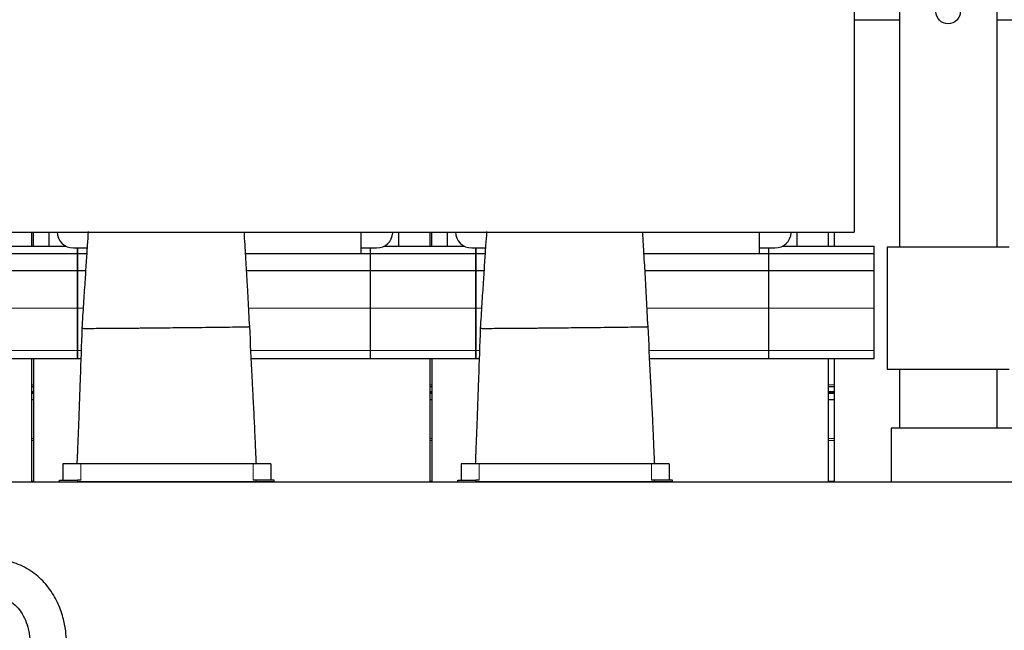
# Model space of a CAD drawing. Header units: inches. Extents: x 0 to 20790, y -12 to 14700.
# Tile 432 of 441: x 17868 to 19079, y 11291 to 12042. Entities that reach past the tile are written whole.
import ezdxf

# ---------------------------------------------------------------- set-up
doc = ezdxf.new("R2010")
doc.units = ezdxf.units.IN
doc.layers.add('1', color=7, linetype='Continuous', true_color=0xffffff)

msp = doc.modelspace()

# ---------------------------------------------------------------- linework, layer by layer
at = {"layer": '1', "color": 2, "linetype": 'Continuous', "lineweight": 25}
for p, q in [((19069.838, 12234.941), (19069.838, 11762.441)), ((18894.338, 12161.734), (18894.338, 11780.994)), ((18949.838, 12166.237), (18949.838, 11762.441)), ((18894.34, 12041.941), (18949.838, 12041.941)), ((19069.838, 12041.941), (19103.838, 12041.941)), ((15523.355, 11780.994), (18894.338, 11780.994)), ((17882.839, 11763.444), (17882.839, 11780.996)), ((17882.839, 11763.444), (17882.839, 11780.996)), ((17884.839, 11763.444), (17884.839, 11780.996)), ((17884.839, 11763.444), (17884.839, 11780.996)), ((17903.839, 11780.997), (17903.839, 11763.443)), ((17903.839, 11780.997), (17903.839, 11763.443)), ((18287.838, 11754.282), (18287.838, 11780.994)), ((18287.838, 11754.282), (18287.838, 11780.994)), ((18326.794, 11779.97), (18326.863, 11780.994)), ((18326.794, 11779.97), (18326.863, 11780.994)), ((18333.839, 11780.997), (18333.839, 11763.443)), ((18333.839, 11780.997), (18333.839, 11763.443)), ((18372.839, 11763.444), (18372.839, 11780.996)), ((18372.839, 11763.444), (18372.839, 11780.996)), ((18374.839, 11763.444), (18374.839, 11780.996)), ((18374.839, 11763.444), (18374.839, 11780.996)), ((18393.839, 11780.997), (18393.839, 11763.443)), ((18393.839, 11780.997), (18393.839, 11763.443)), ((18777.838, 11754.282), (18777.838, 11780.994)), ((18777.838, 11754.282), (18777.838, 11780.994)), ((18816.794, 11779.97), (18816.863, 11780.994)), ((18816.794, 11779.97), (18816.863, 11780.994)), ((18823.839, 11780.997), (18823.839, 11763.443)), ((18823.839, 11780.997), (18823.839, 11763.443)), ((18862.839, 11763.444), (18862.839, 11780.996)), ((18862.839, 11763.444), (18862.839, 11780.996)), ((18869.838, 11780.99), (18869.838, 11763.435)), ((17825.718, 11763.442), (17924.94, 11763.442)), ((17933.818, 11761.371), (17938.838, 11761.371)), ((17933.818, 11761.371), (17938.838, 11761.371)), ((17938.838, 11761.371), (17938.838, 11754.437)), ((17938.838, 11761.371), (17950.721, 11761.371)), ((17938.838, 11761.371), (17938.838, 11754.437)), ((17938.838, 11761.371), (17950.721, 11761.371)), ((17938.838, 11754.437), (17938.838, 11761.371)), ((18287.838, 11761.371), (18306.838, 11761.371)), ((18287.838, 11761.371), (18298.838, 11761.371)), ((18298.838, 11761.371), (18298.838, 11754.437)), ((18298.838, 11761.371), (18306.838, 11761.371)), ((18315.718, 11763.442), (18414.94, 11763.442)), ((18423.818, 11761.371), (18428.838, 11761.371)), ((18423.818, 11761.371), (18428.838, 11761.371)), ((18428.838, 11754.437), (18428.838, 11761.371)), ((18428.838, 11761.371), (18428.838, 11754.437)), ((18428.838, 11761.371), (18440.721, 11761.371)), ((18428.838, 11761.371), (18428.838, 11754.437)), ((18428.838, 11761.371), (18440.721, 11761.371)), ((18777.838, 11761.371), (18788.838, 11761.371)), ((18777.838, 11761.371), (18796.838, 11761.371)), ((18788.838, 11761.371), (18796.838, 11761.371)), ((18788.838, 11761.371), (18788.838, 11754.437)), ((18805.718, 11763.442), (18918.838, 11763.442)), ((18918.838, 11754.437), (18918.838, 11763.442)), ((19084.838, 11762.441), (18934.838, 11762.441)), ((18934.838, 11762.441), (18934.838, 11612.441)), ((17797.838, 11754.437), (17938.838, 11754.437)), ((17938.838, 11754.437), (17938.838, 11733.855)), ((17938.838, 11754.437), (17950.259, 11754.437)), ((17938.838, 11754.437), (17938.838, 11733.855)), ((17938.838, 11754.437), (17950.259, 11754.437)), ((17938.838, 11733.855), (17938.838, 11754.437)), ((18287.838, 11754.282), (18145.723, 11754.282)), ((18287.838, 11754.282), (18145.723, 11754.282)), ((18287.838, 11754.437), (18428.838, 11754.437)), ((18287.838, 11754.437), (18298.838, 11754.437)), ((18298.838, 11754.437), (18298.838, 11733.855)), ((18428.838, 11733.855), (18428.838, 11754.437)), ((18428.838, 11754.437), (18428.838, 11733.855)), ((18428.838, 11754.437), (18428.838, 11733.855)), ((18428.838, 11754.437), (18440.259, 11754.437)), ((18428.838, 11754.437), (18440.259, 11754.437)), ((18777.838, 11754.282), (18635.723, 11754.282)), ((18777.838, 11754.282), (18635.723, 11754.282)), ((18777.838, 11754.437), (18788.838, 11754.437)), ((18777.838, 11754.437), (18918.838, 11754.437)), ((18788.838, 11754.437), (18788.838, 11733.855)), ((18918.838, 11733.855), (18918.838, 11754.437)), ((17656.967, 11733.855), (17938.838, 11733.855)), ((17938.838, 11733.855), (17938.838, 11687.392)), ((17938.838, 11733.855), (17948.917, 11733.855)), ((17938.838, 11733.855), (17948.917, 11733.855)), ((17938.838, 11733.855), (17938.838, 11687.392)), ((17938.838, 11687.392), (17938.838, 11733.855)), ((18146.966, 11733.855), (18298.838, 11733.855)), ((18146.967, 11733.855), (18428.838, 11733.855)), ((18298.838, 11733.855), (18298.838, 11687.392)), ((18428.838, 11687.392), (18428.838, 11733.855)), ((18428.838, 11733.855), (18438.917, 11733.855)), ((18428.838, 11733.855), (18428.838, 11687.392)), ((18428.838, 11733.855), (18438.917, 11733.855)), ((18428.838, 11733.855), (18428.838, 11687.392)), ((18636.966, 11733.855), (18788.838, 11733.855)), ((18636.967, 11733.855), (18918.838, 11733.855)), ((18788.838, 11733.855), (18788.838, 11687.392)), ((18918.838, 11687.392), (18918.838, 11733.855)), ((17938.838, 11687.392), (17938.838, 11635.417)), ((17938.838, 11687.392), (17938.838, 11635.417)), ((17938.838, 11635.417), (17938.838, 11687.392)), ((18298.838, 11687.392), (18298.838, 11635.417)), ((18428.838, 11635.417), (18428.838, 11687.392)), ((18428.838, 11687.392), (18428.838, 11635.417)), ((18428.838, 11687.392), (18428.838, 11635.417)), ((18788.838, 11687.392), (18788.838, 11635.417)), ((18918.838, 11635.417), (18918.838, 11687.392)), ((17938.838, 11635.417), (17938.838, 11625.442)), ((17938.838, 11635.417), (17938.838, 11625.442)), ((17938.838, 11625.442), (17938.838, 11635.417)), ((18298.838, 11635.417), (18298.838, 11625.442)), ((18428.838, 11625.442), (18428.838, 11635.417)), ((18428.838, 11635.417), (18428.838, 11625.442)), ((18428.838, 11635.417), (18428.838, 11625.442)), ((18788.838, 11635.417), (18788.838, 11625.442)), ((18918.838, 11625.442), (18918.838, 11635.417)), ((17662.739, 11625.442), (17938.838, 11625.442)), ((17882.839, 11473.941), (17882.839, 11625.442)), ((17884.839, 11625.442), (17884.839, 11473.941)), ((17938.838, 11625.442), (17943.042, 11625.442)), ((17938.838, 11625.442), (17943.04, 11625.442)), ((18152.735, 11625.442), (18298.838, 11625.442)), ((18152.739, 11625.442), (18428.838, 11625.442)), ((18372.839, 11473.941), (18372.839, 11625.442)), ((18374.839, 11625.442), (18374.839, 11473.941)), ((18428.838, 11625.442), (18433.04, 11625.442)), ((18428.838, 11625.442), (18433.042, 11625.442)), ((18642.735, 11625.442), (18788.838, 11625.442)), ((18642.739, 11625.442), (18918.838, 11625.442)), ((18862.839, 11473.941), (18862.839, 11625.442)), ((18869.838, 11625.446), (18869.838, 11473.941)), ((18934.838, 11612.441), (19084.838, 11612.441)), ((18949.838, 11612.441), (18949.838, 11539.941)), ((19069.838, 11612.441), (19069.838, 11539.941)), ((17882.835, 11582.932), (17884.835, 11582.932)), ((18372.857, 11582.932), (18374.852, 11582.932)), ((18862.829, 11582.932), (18869.821, 11582.932)), ((17882.835, 11575.05), (17884.835, 11575.05)), ((18372.857, 11575.05), (18374.852, 11575.05)), ((18862.829, 11575.05), (18869.821, 11575.05)), ((19103.838, 11539.941), (18939.838, 11539.941)), ((18939.838, 11539.941), (18939.838, 11473.941)), ((17920.838, 11495.942), (17920.838, 11475.932)), ((17942.838, 11495.942), (17920.838, 11495.942)), ((17920.838, 11495.942), (17920.838, 11475.932)), ((17942.838, 11495.942), (17920.838, 11495.942)), ((18154.838, 11495.942), (17942.838, 11495.942)), ((18154.838, 11495.942), (17942.838, 11495.942)), ((18176.838, 11495.942), (18154.838, 11495.942)), ((18176.838, 11495.942), (18154.838, 11495.942)), ((18176.838, 11495.942), (18176.838, 11475.932)), ((18176.838, 11495.942), (18176.838, 11475.932)), ((18410.838, 11495.942), (18410.838, 11475.932)), ((18432.838, 11495.942), (18410.838, 11495.942)), ((18432.838, 11495.942), (18410.838, 11495.942)), ((18410.838, 11495.942), (18410.838, 11475.932)), ((18644.838, 11495.942), (18432.838, 11495.942)), ((18644.838, 11495.942), (18432.838, 11495.942)), ((18666.838, 11495.942), (18644.838, 11495.942)), ((18666.838, 11495.942), (18644.838, 11495.942)), ((18666.838, 11495.942), (18666.838, 11475.932)), ((18666.838, 11495.942), (18666.838, 11475.932)), ((16960.624, 11473.941), (19103.838, 11473.941)), ((17916.838, 11475.932), (17938.838, 11475.932)), ((17916.838, 11473.942), (17916.838, 11475.932)), ((17916.838, 11475.932), (17938.838, 11475.932)), ((17916.838, 11473.942), (17916.838, 11475.932)), ((17916.838, 11473.942), (17938.838, 11473.942)), ((17916.838, 11473.942), (17938.838, 11473.942)), ((17942.838, 11475.932), (17938.838, 11475.932)), ((17942.838, 11475.932), (17938.838, 11475.932)), ((18158.838, 11473.942), (17938.838, 11473.942)), ((18158.838, 11473.942), (17938.838, 11473.942)), ((18158.838, 11475.932), (18154.838, 11475.932)), ((18158.838, 11475.932), (18154.838, 11475.932)), ((18180.838, 11475.932), (18158.838, 11475.932)), ((18180.838, 11475.932), (18158.838, 11475.932)), ((18180.838, 11473.942), (18158.838, 11473.942)), ((18180.838, 11473.942), (18158.838, 11473.942)), ((18180.838, 11473.942), (18180.838, 11475.932)), ((18180.838, 11473.942), (18180.838, 11475.932)), ((18406.838, 11475.932), (18428.838, 11475.932)), ((18406.838, 11473.942), (18406.838, 11475.932)), ((18406.838, 11475.932), (18428.838, 11475.932)), ((18406.838, 11473.942), (18406.838, 11475.932)), ((18406.838, 11473.942), (18428.838, 11473.942)), ((18406.838, 11473.942), (18428.838, 11473.942)), ((18432.838, 11475.932), (18428.838, 11475.932)), ((18432.838, 11475.932), (18428.838, 11475.932)), ((18648.838, 11473.942), (18428.838, 11473.942)), ((18648.838, 11473.942), (18428.838, 11473.942)), ((18648.838, 11475.932), (18644.838, 11475.932)), ((18648.838, 11475.932), (18644.838, 11475.932)), ((18670.838, 11475.932), (18648.838, 11475.932)), ((18670.838, 11475.932), (18648.838, 11475.932)), ((18670.838, 11473.942), (18648.838, 11473.942)), ((18670.838, 11473.942), (18648.838, 11473.942)), ((18670.838, 11473.942), (18670.838, 11475.932)), ((18670.838, 11473.942), (18670.838, 11475.932))]:
    msp.add_line(p, q, dxfattribs=at)
at = {"layer": '1', "color": 110, "linetype": 'Continuous', "lineweight": 13}
for p, q in [((17659.44, 11687.392), (17938.838, 11687.392)), ((17938.838, 11687.392), (17945.875, 11687.392)), ((17938.838, 11687.392), (17945.875, 11687.392)), ((18149.439, 11687.392), (18298.838, 11687.392)), ((18149.44, 11687.392), (18428.838, 11687.392)), ((18428.838, 11687.392), (18435.875, 11687.392)), ((18428.838, 11687.392), (18435.875, 11687.392)), ((18639.439, 11687.392), (18788.838, 11687.392)), ((18639.44, 11687.392), (18918.838, 11687.392)), ((17662.256, 11635.417), (17938.838, 11635.417)), ((17938.838, 11635.417), (17943.409, 11635.417)), ((17938.838, 11635.417), (17943.406, 11635.417)), ((18152.251, 11635.417), (18298.838, 11635.417)), ((18152.256, 11635.417), (18428.838, 11635.417)), ((18428.838, 11635.417), (18433.406, 11635.417)), ((18428.838, 11635.417), (18433.409, 11635.417)), ((18642.251, 11635.417), (18788.838, 11635.417)), ((18642.256, 11635.417), (18918.838, 11635.417)), ((17882.835, 11593.221), (17884.835, 11593.221)), ((17882.835, 11591.022), (17884.835, 11591.022)), ((17882.835, 11590.674), (17884.835, 11590.674)), ((18372.857, 11593.221), (18374.852, 11593.221)), ((18372.857, 11591.022), (18374.852, 11591.022)), ((18372.857, 11590.674), (18374.852, 11590.674)), ((18862.829, 11593.221), (18869.821, 11593.221)), ((18862.829, 11591.022), (18869.821, 11591.022)), ((18862.829, 11590.674), (18869.821, 11590.674)), ((17882.835, 11584.891), (17884.835, 11584.891)), ((17882.835, 11584.585), (17884.835, 11584.585)), ((17882.835, 11584.313), (17884.835, 11584.313)), ((18372.857, 11584.891), (18374.852, 11584.891)), ((18372.857, 11584.585), (18374.852, 11584.585)), ((18372.857, 11584.313), (18374.852, 11584.313)), ((18862.829, 11584.891), (18869.821, 11584.891)), ((18862.829, 11584.585), (18869.821, 11584.585)), ((18862.829, 11584.313), (18869.821, 11584.313)), ((17882.842, 11527.363), (17884.854, 11527.363)), ((17882.842, 11524.892), (17884.854, 11524.892)), ((18372.842, 11527.363), (18374.854, 11527.363)), ((18372.842, 11524.892), (18374.854, 11524.892)), ((18862.823, 11527.363), (18869.834, 11527.363)), ((18862.823, 11524.892), (18869.834, 11524.892)), ((17942.838, 11495.942), (17942.838, 11475.932)), ((17942.838, 11495.942), (17942.838, 11475.932)), ((18154.838, 11495.942), (18154.838, 11475.932)), ((18154.838, 11495.942), (18154.838, 11475.932)), ((18432.838, 11495.942), (18432.838, 11475.932)), ((18432.838, 11495.942), (18432.838, 11475.932)), ((18644.838, 11495.942), (18644.838, 11475.932)), ((18644.838, 11495.942), (18644.838, 11475.932)), ((17882.842, 11474.896), (17884.854, 11474.896)), ((17938.838, 11473.942), (17938.838, 11475.932)), ((17938.838, 11473.942), (17938.838, 11475.932)), ((18158.838, 11473.942), (18158.838, 11475.932)), ((18158.838, 11473.942), (18158.838, 11475.932)), ((18372.842, 11474.896), (18374.854, 11474.896)), ((18428.838, 11473.942), (18428.838, 11475.932)), ((18428.838, 11473.942), (18428.838, 11475.932)), ((18648.838, 11473.942), (18648.838, 11475.932)), ((18648.838, 11473.942), (18648.838, 11475.932)), ((18862.823, 11474.896), (18869.834, 11474.896))]:
    msp.add_line(p, q, dxfattribs=at)
at = {"layer": '1', "color": 2, "linetype": 'Continuous', "lineweight": 25}
msp.add_circle((19009.838, 12051.931), 15, dxfattribs=at)
for centre, start_param, end_param in [((17933.818, 11781.295), 3.14160971, 4.71238898), ((17933.818, 11781.295), 3.14160971, 4.71238898), ((18306.838, 11781.295), 4.71238898, 6.21662901), ((18306.838, 11781.295), 4.71238898, 6.21662901), ((18423.818, 11781.295), 3.14160971, 4.71238898), ((18423.818, 11781.295), 3.14160971, 4.71238898), ((18796.838, 11781.295), 4.71238898, 6.21662901), ((18796.838, 11781.295), 4.71238898, 6.21662901)]:
    msp.add_ellipse(centre, major_axis=(20, 0), ratio=0.9961947, start_param=start_param, end_param=end_param, dxfattribs=at)
for points, knots in [([(17952.117, 11781.413), (17951.719, 11775.881), (17950.85, 11763.529), (17949.468, 11742.859), (17948.007, 11718.892), (17946.061, 11691.744), (17944.963, 11672.753), (17944.409, 11662.657)], [0, 0, 0, 0, 0.1547907, 0.33650766, 0.53880089, 0.75659939, 1, 1, 1, 1]), ([(17952.117, 11781.413), (17951.719, 11775.881), (17950.85, 11763.529), (17949.468, 11742.859), (17948.007, 11718.892), (17946.061, 11691.744), (17944.963, 11672.753), (17944.409, 11662.657)], [0, 0, 0, 0, 0.1547907, 0.33650766, 0.53880089, 0.75659939, 1, 1, 1, 1]), ([(18150.818, 11664.792), (18150.404, 11670.477), (18149.661, 11681.628), (18148.926, 11698.107), (18148.035, 11715.338), (18147.096, 11731.76), (18146.252, 11745.836), (18145.669, 11755.156), (18145.046, 11765.003), (18144.528, 11773.39), (18144.139, 11779.742), (18144.06, 11781.041)], [0, 0, 0, 0, 0.14204443, 0.27886301, 0.4113485, 0.57629396, 0.69867731, 0.77913455, 0.82477033, 0.96389866, 1, 1, 1, 1]), ([(18150.818, 11664.792), (18150.404, 11670.477), (18149.661, 11681.628), (18148.926, 11698.107), (18148.035, 11715.338), (18147.096, 11731.76), (18146.252, 11745.836), (18145.669, 11755.156), (18145.046, 11765.003), (18144.528, 11773.39), (18144.139, 11779.742), (18144.06, 11781.041)], [0, 0, 0, 0, 0.14204443, 0.27886301, 0.4113485, 0.57629396, 0.69867731, 0.77913455, 0.82477033, 0.96389866, 1, 1, 1, 1]), ([(18442.117, 11781.413), (18441.719, 11775.881), (18440.85, 11763.529), (18439.468, 11742.859), (18438.007, 11718.892), (18436.061, 11691.744), (18434.963, 11672.753), (18434.409, 11662.657)], [0, 0, 0, 0, 0.1547907, 0.33650766, 0.53880089, 0.75659939, 1, 1, 1, 1]), ([(18442.117, 11781.413), (18441.719, 11775.881), (18440.85, 11763.529), (18439.468, 11742.859), (18438.007, 11718.892), (18436.061, 11691.744), (18434.963, 11672.753), (18434.409, 11662.657)], [0, 0, 0, 0, 0.1547907, 0.33650766, 0.53880089, 0.75659939, 1, 1, 1, 1]), ([(18640.818, 11664.792), (18640.404, 11670.477), (18639.661, 11681.628), (18638.926, 11698.107), (18638.035, 11715.338), (18637.096, 11731.76), (18636.252, 11745.836), (18635.669, 11755.156), (18635.046, 11765.003), (18634.528, 11773.39), (18634.139, 11779.742), (18634.06, 11781.041)], [0, 0, 0, 0, 0.14204443, 0.27886301, 0.4113485, 0.57629396, 0.69867731, 0.77913455, 0.82477033, 0.96389866, 1, 1, 1, 1]), ([(18640.818, 11664.792), (18640.404, 11670.477), (18639.661, 11681.628), (18638.926, 11698.107), (18638.035, 11715.338), (18637.096, 11731.76), (18636.252, 11745.836), (18635.669, 11755.156), (18635.046, 11765.003), (18634.528, 11773.39), (18634.139, 11779.742), (18634.06, 11781.041)], [0, 0, 0, 0, 0.14204443, 0.27886301, 0.4113485, 0.57629396, 0.69867731, 0.77913455, 0.82477033, 0.96389866, 1, 1, 1, 1]), ([(17944.409, 11662.657), (17944.408, 11662.657), (17944.402, 11662.649), (17944.385, 11662.638), (17944.472, 11662.625), (17944.721, 11662.607), (17945.577, 11662.584), (17948.584, 11662.558), (17955.332, 11662.555), (17968.052, 11662.61), (17984.228, 11662.718), (17999.062, 11662.841), (18010.263, 11662.945), (18015.999, 11663.001), (18018.806, 11663.029), (18019.469, 11663.036)], [0, 0, 0, 0, 0.00314393, 0.04148455, 0.06065486, 0.07982517, 0.1565064, 0.23318764, 0.38655011, 0.53991258, 0.69327506, 0.84663753, 0.92331876, 0.98562227, 1, 1, 1, 1]), ([(17944.409, 11662.657), (17944.408, 11662.657), (17944.402, 11662.649), (17944.385, 11662.638), (17944.472, 11662.625), (17944.721, 11662.607), (17945.577, 11662.584), (17948.584, 11662.558), (17955.332, 11662.555), (17968.052, 11662.61), (17984.228, 11662.718), (17999.062, 11662.841), (18010.263, 11662.945), (18015.999, 11663.001), (18018.806, 11663.029), (18019.469, 11663.036)], [0, 0, 0, 0, 0.00314393, 0.04148455, 0.06065486, 0.07982517, 0.1565064, 0.23318764, 0.38655011, 0.53991258, 0.69327506, 0.84663753, 0.92331876, 0.98562227, 1, 1, 1, 1]), ([(18019.469, 11663.036), (18020.354, 11663.044), (18024.442, 11663.086), (18032.552, 11663.167), (18047.709, 11663.32), (18061.119, 11663.455), (18071.76, 11663.562), (18075.613, 11663.601), (18080.729, 11663.653), (18090.752, 11663.759), (18105.743, 11663.93), (18122.599, 11664.148), (18136.52, 11664.356), (18144.476, 11664.505), (18147.93, 11664.59), (18149.326, 11664.632), (18150.093, 11664.661), (18150.59, 11664.687), (18150.826, 11664.71), (18150.807, 11664.73), (18150.82, 11664.758), (18150.808, 11664.778), (18150.818, 11664.792)], [0, 0, 0, 0, 0.0131787, 0.05271481, 0.10542963, 0.21085925, 0.22403795, 0.23721666, 0.26357406, 0.31628888, 0.4217185, 0.52714813, 0.63257775, 0.73800738, 0.79072219, 0.8170796, 0.84343701, 0.86979441, 0.89615182, 0.92250923, 0.94886663, 1, 1, 1, 1]), ([(18019.469, 11663.036), (18020.354, 11663.044), (18024.442, 11663.086), (18032.552, 11663.167), (18047.709, 11663.32), (18061.119, 11663.455), (18071.76, 11663.562), (18075.613, 11663.601), (18080.729, 11663.653), (18090.752, 11663.759), (18105.743, 11663.93), (18122.599, 11664.148), (18136.52, 11664.356), (18144.476, 11664.505), (18147.93, 11664.59), (18149.326, 11664.632), (18150.093, 11664.661), (18150.59, 11664.687), (18150.826, 11664.71), (18150.807, 11664.73), (18150.82, 11664.758), (18150.808, 11664.778), (18150.818, 11664.792)], [0, 0, 0, 0, 0.0131787, 0.05271481, 0.10542963, 0.21085925, 0.22403795, 0.23721666, 0.26357406, 0.31628888, 0.4217185, 0.52714813, 0.63257775, 0.73800738, 0.79072219, 0.8170796, 0.84343701, 0.86979441, 0.89615182, 0.92250923, 0.94886663, 1, 1, 1, 1]), ([(18158.903, 11495.948), (18158.575, 11503.627), (18157.957, 11517.893), (18157.128, 11536.694), (18156.404, 11552.596), (18155.797, 11565.045), (18155.206, 11576.024), (18154.728, 11585.283), (18154.26, 11594.467), (18152.934, 11620.966), (18151.789, 11644.407), (18150.818, 11664.792)], [0, 0, 0, 0, 0.13641521, 0.25341555, 0.33398995, 0.4189382, 0.4746189, 0.52910814, 0.58349538, 0.63780799, 1, 1, 1, 1]), ([(18158.903, 11495.948), (18158.575, 11503.627), (18157.957, 11517.893), (18157.128, 11536.694), (18156.404, 11552.596), (18155.797, 11565.045), (18155.206, 11576.024), (18154.728, 11585.283), (18154.26, 11594.467), (18152.934, 11620.966), (18151.789, 11644.407), (18150.818, 11664.792)], [0, 0, 0, 0, 0.13641521, 0.25341555, 0.33398995, 0.4189382, 0.4746189, 0.52910814, 0.58349538, 0.63780799, 1, 1, 1, 1]), ([(18434.409, 11662.657), (18434.408, 11662.657), (18434.402, 11662.649), (18434.385, 11662.638), (18434.472, 11662.625), (18434.721, 11662.607), (18435.577, 11662.584), (18438.584, 11662.558), (18445.332, 11662.555), (18458.052, 11662.61), (18474.228, 11662.718), (18489.062, 11662.841), (18500.263, 11662.945), (18505.999, 11663.001), (18508.806, 11663.029), (18509.469, 11663.036)], [0, 0, 0, 0, 0.00314393, 0.04148455, 0.06065486, 0.07982517, 0.1565064, 0.23318764, 0.38655011, 0.53991258, 0.69327506, 0.84663753, 0.92331876, 0.98562227, 1, 1, 1, 1]), ([(18434.409, 11662.657), (18434.408, 11662.657), (18434.402, 11662.649), (18434.385, 11662.638), (18434.472, 11662.625), (18434.721, 11662.607), (18435.577, 11662.584), (18438.584, 11662.558), (18445.332, 11662.555), (18458.052, 11662.61), (18474.228, 11662.718), (18489.062, 11662.841), (18500.263, 11662.945), (18505.999, 11663.001), (18508.806, 11663.029), (18509.469, 11663.036)], [0, 0, 0, 0, 0.00314393, 0.04148455, 0.06065486, 0.07982517, 0.1565064, 0.23318764, 0.38655011, 0.53991258, 0.69327506, 0.84663753, 0.92331876, 0.98562227, 1, 1, 1, 1]), ([(18509.469, 11663.036), (18510.354, 11663.044), (18514.442, 11663.086), (18522.552, 11663.167), (18537.709, 11663.32), (18551.119, 11663.455), (18561.76, 11663.562), (18565.613, 11663.601), (18570.729, 11663.653), (18580.752, 11663.759), (18595.743, 11663.93), (18612.599, 11664.148), (18626.52, 11664.356), (18634.476, 11664.505), (18637.93, 11664.59), (18639.326, 11664.632), (18640.093, 11664.661), (18640.59, 11664.687), (18640.826, 11664.71), (18640.807, 11664.73), (18640.82, 11664.758), (18640.808, 11664.778), (18640.818, 11664.792)], [0, 0, 0, 0, 0.0131787, 0.05271481, 0.10542963, 0.21085925, 0.22403795, 0.23721666, 0.26357406, 0.31628888, 0.4217185, 0.52714813, 0.63257775, 0.73800738, 0.79072219, 0.8170796, 0.84343701, 0.86979441, 0.89615182, 0.92250923, 0.94886663, 1, 1, 1, 1]), ([(18509.469, 11663.036), (18510.354, 11663.044), (18514.442, 11663.086), (18522.552, 11663.167), (18537.709, 11663.32), (18551.119, 11663.455), (18561.76, 11663.562), (18565.613, 11663.601), (18570.729, 11663.653), (18580.752, 11663.759), (18595.743, 11663.93), (18612.599, 11664.148), (18626.52, 11664.356), (18634.476, 11664.505), (18637.93, 11664.59), (18639.326, 11664.632), (18640.093, 11664.661), (18640.59, 11664.687), (18640.826, 11664.71), (18640.807, 11664.73), (18640.82, 11664.758), (18640.808, 11664.778), (18640.818, 11664.792)], [0, 0, 0, 0, 0.0131787, 0.05271481, 0.10542963, 0.21085925, 0.22403795, 0.23721666, 0.26357406, 0.31628888, 0.4217185, 0.52714813, 0.63257775, 0.73800738, 0.79072219, 0.8170796, 0.84343701, 0.86979441, 0.89615182, 0.92250923, 0.94886663, 1, 1, 1, 1]), ([(18648.903, 11495.948), (18648.575, 11503.627), (18647.957, 11517.893), (18647.128, 11536.694), (18646.404, 11552.596), (18645.797, 11565.045), (18645.206, 11576.024), (18644.728, 11585.283), (18644.26, 11594.467), (18642.934, 11620.966), (18641.789, 11644.407), (18640.818, 11664.792)], [0, 0, 0, 0, 0.13641521, 0.25341555, 0.33398995, 0.4189382, 0.4746189, 0.52910814, 0.58349538, 0.63780799, 1, 1, 1, 1]), ([(18648.903, 11495.948), (18648.575, 11503.627), (18647.957, 11517.893), (18647.128, 11536.694), (18646.404, 11552.596), (18645.797, 11565.045), (18645.206, 11576.024), (18644.728, 11585.283), (18644.26, 11594.467), (18642.934, 11620.966), (18641.789, 11644.407), (18640.818, 11664.792)], [0, 0, 0, 0, 0.13641521, 0.25341555, 0.33398995, 0.4189382, 0.4746189, 0.52910814, 0.58349538, 0.63780799, 1, 1, 1, 1]), ([(17944.408, 11662.657), (17943.621, 11642.296), (17942.501, 11611.695), (17941.345, 11578.393), (17940.805, 11561.333), (17940.392, 11550.075), (17939.804, 11535.089), (17939.066, 11516.941), (17938.497, 11503.232), (17938.19, 11495.95)], [0, 0, 0, 0, 0.36642877, 0.55066595, 0.59922757, 0.67337039, 0.75326206, 0.86892468, 1, 1, 1, 1]), ([(17944.408, 11662.657), (17943.621, 11642.296), (17942.501, 11611.695), (17941.345, 11578.393), (17940.805, 11561.333), (17940.392, 11550.075), (17939.804, 11535.089), (17939.066, 11516.941), (17938.497, 11503.232), (17938.19, 11495.95)], [0, 0, 0, 0, 0.36642877, 0.55066595, 0.59922757, 0.67337039, 0.75326206, 0.86892468, 1, 1, 1, 1]), ([(18434.408, 11662.657), (18433.621, 11642.296), (18432.501, 11611.695), (18431.345, 11578.393), (18430.805, 11561.333), (18430.392, 11550.075), (18429.804, 11535.089), (18429.066, 11516.941), (18428.497, 11503.232), (18428.19, 11495.95)], [0, 0, 0, 0, 0.36642877, 0.55066595, 0.59922757, 0.67337039, 0.75326206, 0.86892468, 1, 1, 1, 1]), ([(18434.408, 11662.657), (18433.621, 11642.296), (18432.501, 11611.695), (18431.345, 11578.393), (18430.805, 11561.333), (18430.392, 11550.075), (18429.804, 11535.089), (18429.066, 11516.941), (18428.497, 11503.232), (18428.19, 11495.95)], [0, 0, 0, 0, 0.36642877, 0.55066595, 0.59922757, 0.67337039, 0.75326206, 0.86892468, 1, 1, 1, 1]), ([(17925.338, 11277.938), (17925.264, 11282.221), (17924.557, 11292.103), (17921.223, 11308.277), (17914.638, 11326.41), (17903.848, 11344.491), (17888.446, 11360.414), (17868.893, 11372.29), (17851.597, 11377.572), (17838.751, 11379.583), (17830.847, 11380.289), (17825.546, 11380.445), (17822.884, 11380.442)], [0, 0, 0, 0, 0.07888931, 0.18357245, 0.30434749, 0.43445744, 0.5703616, 0.71020554, 0.85326442, 0.90180785, 0.95080002, 1, 1, 1, 1]), ([(17822.856, 11335.442), (17825.508, 11335.457), (17830.57, 11335.229), (17839.836, 11333.975), (17849.96, 11330.971), (17860.117, 11324.858), (17870.781, 11313.729), (17876.611, 11300.548), (17879.315, 11288.483), (17880.136, 11282.645), (17880.31, 11279.252), (17880.338, 11277.935)], [0, 0, 0, 0, 0.08670392, 0.16635307, 0.30630811, 0.4298762, 0.55083348, 0.80702595, 0.88850216, 0.956866, 1, 1, 1, 1])]:
    msp.add_open_spline(points, degree=3, knots=knots, dxfattribs=at)

doc.saveas('drawing.dxf')
